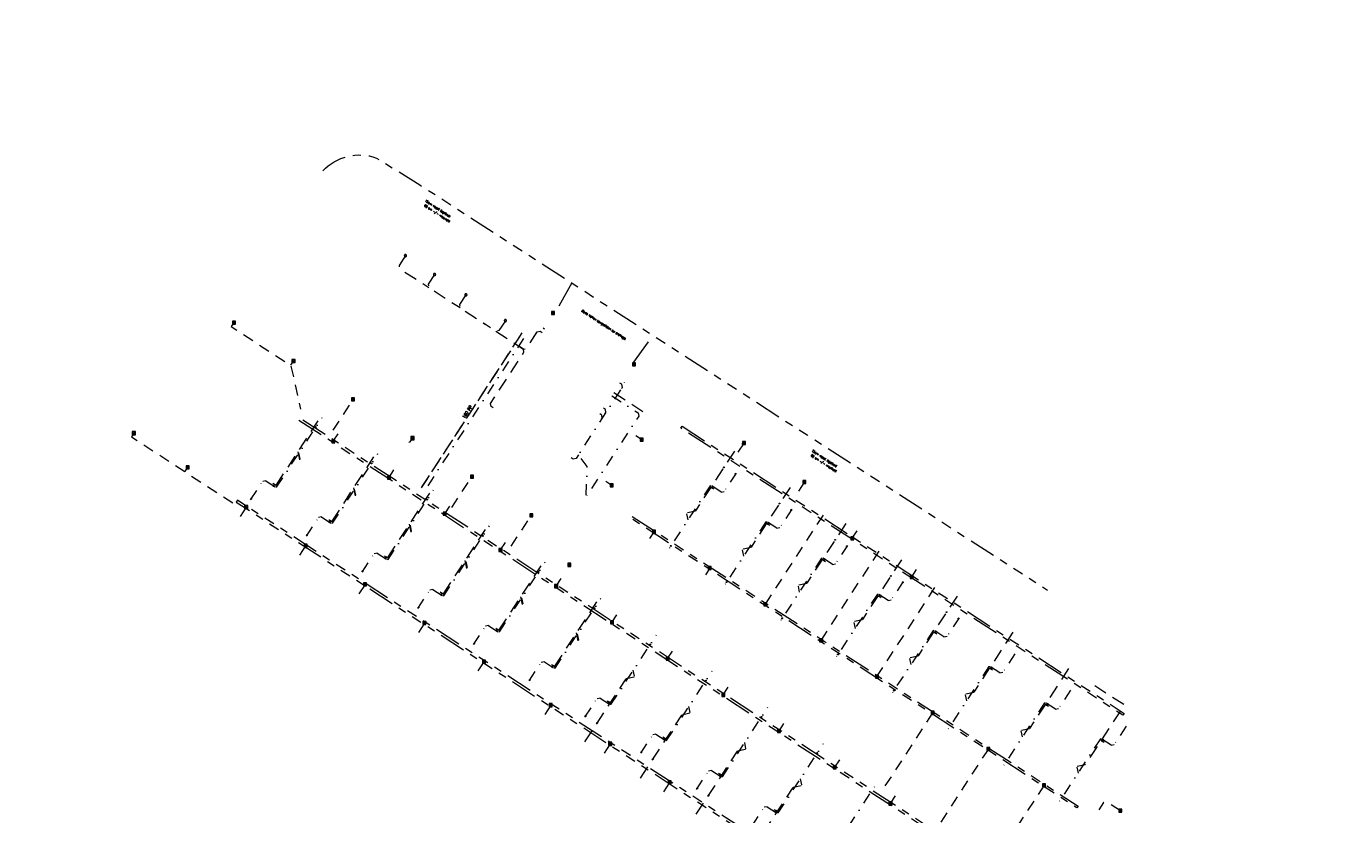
# Model space of a CAD drawing. Header units: inches. Extents: x 0 to 191500, y 0 to 342750.
# Tile 546 of 547: x 190309 to 190607, y 335656 to 335834. Entities that reach past the tile are written whole.
import ezdxf

# ---------------------------------------------------------------- set-up
doc = ezdxf.new("R2010")
doc.units = ezdxf.units.IN
doc.header["$MEASUREMENT"] = 0
for name, pattern in [('RI-DRAINAGE', [19.2, 6, -1.8, 1.8, -1.8, 2.4, -1.8, 1.8, -1.8]), ('RI-HWA_HUISAANSLUITING', [4.8, 3, -1.8]), ('RI-HWA_KOLKAANSLUITING', [4.3, 2.5, -1.8]), ('RI-VWA_HUISAANSLUITING', [6.1, 2.5, -1.8, 0, -1.8])]:
    doc.linetypes.add(name, pattern=pattern)
for name, color, linetype, lineweight in [('ECW', 150, 'Continuous', 20), ('N-WE-RI-DRAINAGE-G', 90, 'RI-DRAINAGE', 20), ('N-WE-RI-HWA_HUISAANSLUITING', 150, 'RI-HWA_HUISAANSLUITING', 20), ('N-WE-RI-HWA_HUISAANSLUITING_PP_125-G', 150, 'RI-HWA_HUISAANSLUITING', 20), ('N-WE-RI-HWA_KOLK-S', 150, 'Continuous', 20), ('N-WE-RI-HWA_KOLKAANSLUITING_PP_125-G', 150, 'RI-HWA_KOLKAANSLUITING', 20), ('N-WE-RI-HWA_RIOOLPUT_ONTSTOPPINGSPUT-G', 150, 'Continuous', 20), ('N-WE-RI-VWA_HUISAANSLUITING_PP_125-G', 20, 'RI-VWA_HUISAANSLUITING', 20), ('N-WE-RI-VWA_RIOOLPUT_ONTSTOPPINGSPUT-G', 30, 'Continuous', 20), ('Tekst algemeen', 7, 'Continuous', 20)]:
    doc.layers.add(name, color=color, linetype=linetype, lineweight=lineweight)
doc.styles.add('Style-STANDARD', font='STANDARD.shx')
picture_1 = doc.add_image_def('image1.ecw', size_in_pixel=(220000, 285000))

msp = doc.modelspace()

# ---------------------------------------------------------------- linework, layer by layer
at = {"layer": 'N-WE-RI-DRAINAGE-G', "flags": 128}
msp.add_lwpolyline([(190375.96483, 335800.88036, -0.301547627), (190388.07913, 335803.7931), (190397.89398, 335797.71995), (190441.56585, 335769.51081), (190485.2732, 335741.27823), (190539.50966, 335706.2444)], format="xyb", dxfattribs=at)
for points in [[(190432.1443, 335775.59651), (190428.36314, 335768.86471)], [(190445.95803, 335757.40124), (190450.51069, 335763.73293)]]:
    msp.add_lwpolyline(points, dxfattribs=at)
for points in [[(190370.53883, 335744.60353), (190534.11078, 335638.20949), (190534.3834, 335638.62863), (190370.81145, 335745.02267), (190370.53883, 335744.60353)], [(190457.05854, 335743.21255), (190556.82046, 335678.38546), (190556.54802, 335677.9662), (190456.7861, 335742.79329), (190457.05854, 335743.21255)], [(190519.33149, 335620.75468), (190356.71841, 335726.50856), (190356.44581, 335726.08941), (190519.0589, 335620.33553), (190519.33149, 335620.75468)], [(190445.81665, 335722.85702), (190546.43259, 335657.46321), (190546.16011, 335657.04398), (190445.54418, 335722.43779), (190445.81665, 335722.85702)]]:
    msp.add_lwpolyline(points, close=True, dxfattribs=at)
at = {"layer": 'N-WE-RI-HWA_HUISAANSLUITING', "flags": 128}
msp.add_lwpolyline([(190420.92548, 335764.31215), (190398.18483, 335729.35056)], dxfattribs=at)
at = {"layer": 'N-WE-RI-HWA_HUISAANSLUITING_PP_125-G', "flags": 128}
for points in [[(190394.86772, 335781.74628, 1), (190394.36772, 335781.74628, 1), (190394.86772, 335781.74628)], [(190401.44399, 335777.48842, 1), (190400.94399, 335777.48842, 1), (190401.44399, 335777.48842)], [(190408.5213, 335772.89418, 1), (190408.0213, 335772.89418, 1), (190408.5213, 335772.89418)], [(190417.43281, 335767.07841, 1), (190416.93281, 335767.07841, 1), (190417.43281, 335767.07841)]]:
    msp.add_lwpolyline(points, format="xyb", close=True, dxfattribs=at)
for points in [[(190394.62574, 335781.7548), (190393.17212, 335779.52), (190393.31863, 335778.82824), (190399.89503, 335774.57964)], [(190401.20214, 335777.50621), (190399.74852, 335775.2714), (190399.89503, 335774.57964), (190406.93824, 335770.00186)], [(190408.24536, 335772.92842), (190406.79173, 335770.69362), (190406.93824, 335770.00186), (190412.6641, 335766.22564)], [(190417.18392, 335767.05834), (190415.7303, 335764.82353), (190415.03854, 335764.67702), (190412.23408, 335766.50118)], [(190415.03854, 335764.67702), (190421.2308, 335760.64929), (190421.92256, 335760.7958), (190424.89235, 335765.36158), (190425.58032, 335765.50834), (190426.00256, 335765.23458)], [(190424.1822, 335764.26978), (190424.3439, 335764.51839), (190425.03187, 335764.66515), (190425.45411, 335764.39139)], [(190420.447, 335763.57654), (190398.18483, 335729.35056)], [(190414.39054, 335747.3822), (190413.96911, 335747.65721), (190413.82437, 335748.34561), (190421.37731, 335759.95753), (190421.2308, 335760.64929), (190420.17951, 335761.3331)], [(190441.67254, 335750.81729), (190449.59746, 335745.66255)], [(190365.49683, 335729.96168), (190374.94809, 335744.46482)], [(190370.76922, 335735.6699), (190370.39364, 335737.46279)], [(190468.85036, 335737.60597), (190460.0506, 335724.14235)], [(190378.0694, 335721.78059), (190387.52066, 335736.28372)], [(190365.2894, 335729.91727), (190364.72592, 335730.28201)], [(190365.2894, 335729.91727), (190365.49683, 335729.96168)], [(190383.3418, 335727.48881), (190382.96621, 335729.28169)], [(190463.68124, 335729.42306), (190463.47362, 335729.37956)], [(190463.68124, 335729.42306), (190464.24311, 335729.05583)], [(190481.42442, 335729.42721), (190472.61824, 335715.95376)], [(190390.64198, 335713.59949), (190400.09324, 335728.10262)], [(190458.25886, 335723.75873), (190460.0506, 335724.14235)], [(190377.86197, 335721.73617), (190377.29849, 335722.10092)], [(190377.86197, 335721.73617), (190378.0696, 335721.77966)], [(190395.91437, 335719.30771), (190395.53879, 335721.10059)], [(190403.21455, 335705.41839), (190412.66581, 335719.92153)], [(190476.26171, 335721.25409), (190476.05408, 335721.2106)], [(190476.26171, 335721.25409), (190476.82357, 335720.88686)], [(190493.99848, 335721.24846), (190485.18587, 335707.76516)], [(190390.43455, 335713.55507), (190389.87107, 335713.91982)], [(190390.43455, 335713.55507), (190390.64217, 335713.59857)], [(190470.82656, 335715.57016), (190472.61824, 335715.95376)], [(190408.48695, 335711.12661), (190408.11136, 335712.91949)], [(190415.78713, 335697.23729), (190425.23839, 335711.74043)], [(190488.84217, 335713.08513), (190488.63454, 335713.04163)], [(190488.84217, 335713.08513), (190489.40403, 335712.7179)], [(190506.57254, 335713.0697), (190497.7535, 335699.57657)], [(190483.39427, 335707.38158), (190485.18587, 335707.76516)], [(190403.00712, 335705.37397), (190402.44364, 335705.73872)], [(190403.00712, 335705.37398), (190403.21475, 335705.41747)], [(190421.05952, 335702.94551), (190420.68394, 335704.7384)], [(190501.42263, 335704.91616), (190501.21501, 335704.87267)], [(190501.42263, 335704.91616), (190501.98449, 335704.54893)], [(190519.1466, 335704.89094), (190510.32114, 335691.38798)], [(190428.3597, 335689.05619), (190437.81096, 335703.55933)], [(190495.96197, 335699.193), (190497.7535, 335699.57657)], [(190415.5797, 335697.19288), (190415.01622, 335697.55762)], [(190415.5797, 335697.19288), (190415.78732, 335697.23637)], [(190433.6321, 335694.76441), (190433.25651, 335696.5573)], [(190514.00309, 335696.7472), (190513.79547, 335696.70371)], [(190514.00309, 335696.7472), (190514.56496, 335696.37997)], [(190531.72066, 335696.71219), (190522.88877, 335683.19938)], [(190508.52968, 335691.00442), (190510.32114, 335691.38798)], [(190428.15227, 335689.01178), (190427.58879, 335689.37652)], [(190428.15227, 335689.01178), (190428.3599, 335689.05527)], [(190446.20467, 335686.58331), (190444.41336, 335686.19979)], [(190526.58356, 335688.57824), (190526.37593, 335688.53474)], [(190526.58356, 335688.57824), (190527.14542, 335688.21101)], [(190544.29473, 335688.53343), (190535.4564, 335675.01079)], [(190435.10717, 335671.96131), (190444.41336, 335686.19979)], [(190550.20217, 335684.69095), (190556.86879, 335680.35467), (190548.02403, 335666.8222)], [(190440.70508, 335680.8003), (190440.14322, 335681.16753)], [(190440.30873, 335680.93295), (190440.55863, 335680.76962)], [(190440.42451, 335681.11008), (190440.6744, 335680.94675)], [(190440.70508, 335680.8003), (190440.91271, 335680.84379)], [(190521.09738, 335682.81584), (190522.88877, 335683.19938)], [(190447.68125, 335663.78254), (190456.98592, 335678.01869)], [(190458.77725, 335678.40222), (190456.98592, 335678.01869)], [(190539.16402, 335680.40927), (190538.95639, 335680.36578)], [(190539.16402, 335680.40927), (190539.72588, 335680.04204)], [(190533.66509, 335674.62727), (190535.4564, 335675.01079)], [(190453.28068, 335672.62385), (190452.71882, 335672.99108)], [(190453.28068, 335672.62385), (190453.48831, 335672.66734)], [(190551.74448, 335672.24031), (190551.53685, 335672.19681)], [(190551.74448, 335672.24031), (190552.30634, 335671.87308)], [(190460.25533, 335655.60377), (190469.55848, 335669.83759)], [(190471.34982, 335670.22112), (190469.55209, 335669.83622)], [(190546.23279, 335666.43869), (190548.02403, 335666.8222)], [(190465.85628, 335664.4474), (190465.29442, 335664.81463)], [(190465.85628, 335664.4474), (190466.06391, 335664.49089)], [(190472.82941, 335647.425), (190482.13103, 335661.65649)], [(190483.9224, 335662.04002), (190482.13103, 335661.65649)], [(190478.43188, 335656.27095), (190477.87002, 335656.63818)], [(190478.43188, 335656.27095), (190478.6395, 335656.31444)]]:
    msp.add_lwpolyline(points, dxfattribs=at)
at = {"layer": 'N-WE-RI-HWA_KOLK-S'}
for p, q in [((190427.59787, 335769.13713), (190427.59638, 335768.44067)), ((190427.59638, 335768.44067), (190428.29433, 335769.13563)), ((190427.59638, 335768.44067), (190428.29283, 335768.43918)), ((190427.59787, 335769.13713), (190428.29283, 335768.43918)), ((190428.29433, 335769.13563), (190427.59787, 335769.13713)), ((190428.29283, 335768.43918), (190428.29433, 335769.13563)), ((190355.55728, 335766.951), (190355.55578, 335766.25454)), ((190355.55578, 335766.25454), (190356.25373, 335766.9495)), ((190355.55578, 335766.25454), (190356.25223, 335766.25305)), ((190355.55728, 335766.951), (190356.25223, 335766.25305)), ((190356.25373, 335766.9495), (190355.55728, 335766.951)), ((190356.25223, 335766.25305), (190356.25373, 335766.9495)), ((190369.01328, 335758.29443), (190369.01178, 335757.59798)), ((190369.01178, 335757.59798), (190369.70973, 335758.29294)), ((190369.01328, 335758.29443), (190369.70824, 335757.59649)), ((190369.70973, 335758.29294), (190369.01328, 335758.29443)), ((190369.70824, 335757.59649), (190369.70973, 335758.29294)), ((190369.01178, 335757.59798), (190369.70824, 335757.59649)), ((190445.8397, 335757.57496), (190445.83821, 335756.87851)), ((190445.83821, 335756.87851), (190446.53616, 335757.57346)), ((190445.83821, 335756.87851), (190446.53466, 335756.87701)), ((190445.8397, 335757.57496), (190446.53466, 335756.87701)), ((190446.53616, 335757.57346), (190445.8397, 335757.57496)), ((190446.53466, 335756.87701), (190446.53616, 335757.57346)), ((190382.46103, 335749.62506), (190382.45953, 335748.92861)), ((190382.45953, 335748.92861), (190383.15748, 335749.62356)), ((190382.46103, 335749.62506), (190383.15598, 335748.92711)), ((190383.15748, 335749.62356), (190382.46103, 335749.62506)), ((190383.15598, 335748.92711), (190383.15748, 335749.62356)), ((190382.45953, 335748.92861), (190383.15598, 335748.92711)), ((190332.98371, 335742.00752), (190332.98222, 335741.31107)), ((190332.98222, 335741.31107), (190333.68017, 335742.00603)), ((190332.98222, 335741.31107), (190333.67867, 335741.30957)), ((190332.98371, 335742.00752), (190333.67867, 335741.30957)), ((190333.68017, 335742.00603), (190332.98371, 335742.00752)), ((190333.67867, 335741.30957), (190333.68017, 335742.00603)), ((190377.9953, 335740.17473), (190377.9938, 335739.47827)), ((190377.9938, 335739.47827), (190378.69175, 335740.17323)), ((190377.9953, 335740.17473), (190378.69025, 335739.47678)), ((190378.69175, 335740.17323), (190377.9953, 335740.17473)), ((190378.69025, 335739.47678), (190378.69175, 335740.17323)), ((190395.8639, 335740.88647), (190395.86241, 335740.19002)), ((190395.86241, 335740.19002), (190396.56036, 335740.88498)), ((190395.86241, 335740.19002), (190396.55886, 335740.18852)), ((190395.8639, 335740.88647), (190396.55886, 335740.18852)), ((190396.56036, 335740.88498), (190395.8639, 335740.88647)), ((190396.55886, 335740.18852), (190396.56036, 335740.88498)), ((190447.5592, 335740.56136), (190447.55771, 335739.8649)), ((190447.55771, 335739.8649), (190448.25566, 335740.55986)), ((190447.5592, 335740.56136), (190448.25416, 335739.86341)), ((190448.25566, 335740.55986), (190447.5592, 335740.56136)), ((190448.25416, 335739.86341), (190448.25566, 335740.55986)), ((190377.9938, 335739.47827), (190378.69025, 335739.47678)), ((190447.55771, 335739.8649), (190448.25416, 335739.86341)), ((190470.65323, 335739.80626), (190470.65173, 335739.10981)), ((190470.65173, 335739.10981), (190471.34968, 335739.80476)), ((190470.65173, 335739.10981), (190471.34818, 335739.10831)), ((190470.65323, 335739.80626), (190471.34818, 335739.10831)), ((190471.34968, 335739.80476), (190470.65323, 335739.80626)), ((190471.34818, 335739.10831), (190471.34968, 335739.80476)), ((190345.10215, 335734.31322), (190345.10066, 335733.61677)), ((190345.10066, 335733.61677), (190345.79861, 335734.31173)), ((190345.10215, 335734.31322), (190345.79711, 335733.61527)), ((190345.79861, 335734.31173), (190345.10215, 335734.31322)), ((190345.79711, 335733.61527), (190345.79861, 335734.31173)), ((190345.10066, 335733.61677), (190345.79711, 335733.61527)), ((190390.56973, 335731.99579), (190390.56823, 335731.29934)), ((190390.56823, 335731.29934), (190391.26618, 335731.99429)), ((190390.56823, 335731.29934), (190391.26468, 335731.29784)), ((190390.56973, 335731.99579), (190391.26468, 335731.29784)), ((190391.26618, 335731.99429), (190390.56973, 335731.99579)), ((190391.26468, 335731.29784), (190391.26618, 335731.99429)), ((190409.27626, 335732.16245), (190409.27477, 335731.46599)), ((190409.27477, 335731.46599), (190409.97272, 335732.16095)), ((190409.27477, 335731.46599), (190409.97122, 335731.4645)), ((190409.27626, 335732.16245), (190409.97122, 335731.4645)), ((190409.97272, 335732.16095), (190409.27626, 335732.16245)), ((190409.97122, 335731.4645), (190409.97272, 335732.16095)), ((190440.82954, 335730.21513), (190440.82804, 335729.51868)), ((190440.82804, 335729.51868), (190441.52599, 335730.21364)), ((190440.82804, 335729.51868), (190441.52449, 335729.51718)), ((190440.82954, 335730.21513), (190441.52449, 335729.51718)), ((190441.52599, 335730.21364), (190440.82954, 335730.21513)), ((190441.52449, 335729.51718), (190441.52599, 335730.21364)), ((190484.31064, 335730.997), (190484.30914, 335730.30055)), ((190484.30914, 335730.30055), (190485.00709, 335730.9955)), ((190484.30914, 335730.30055), (190485.0056, 335730.29905)), ((190484.31064, 335730.997), (190485.0056, 335730.29905)), ((190485.00709, 335730.9955), (190484.31064, 335730.997)), ((190485.0056, 335730.29905), (190485.00709, 335730.9955)), ((190358.32823, 335725.30281), (190358.32674, 335724.60636)), ((190358.32674, 335724.60636), (190359.02468, 335725.30132)), ((190358.32823, 335725.30281), (190359.02319, 335724.60486)), ((190359.02468, 335725.30132), (190358.32823, 335725.30281)), ((190359.02319, 335724.60486), (190359.02468, 335725.30132)), ((190358.32674, 335724.60636), (190359.02319, 335724.60486)), ((190403.14416, 335723.81685), (190403.14266, 335723.1204)), ((190403.14266, 335723.1204), (190403.84061, 335723.81536)), ((190403.14266, 335723.1204), (190403.83911, 335723.11891)), ((190403.14416, 335723.81685), (190403.83911, 335723.11891)), ((190403.84061, 335723.81536), (190403.14416, 335723.81685)), ((190403.83911, 335723.11891), (190403.84061, 335723.81536)), ((190422.68862, 335723.43842), (190422.68713, 335722.74197)), ((190422.68713, 335722.74197), (190423.38508, 335723.43693)), ((190422.68713, 335722.74197), (190423.38358, 335722.74047)), ((190422.68862, 335723.43842), (190423.38358, 335722.74047)), ((190423.38508, 335723.43693), (190422.68862, 335723.43842)), ((190423.38358, 335722.74047), (190423.38508, 335723.43693)), ((190450.36358, 335719.72679), (190450.36209, 335719.03033)), ((190450.36209, 335719.03033), (190451.06003, 335719.72529)), ((190450.36358, 335719.72679), (190451.05854, 335719.02884)), ((190451.06003, 335719.72529), (190450.36358, 335719.72679)), ((190451.05854, 335719.02884), (190451.06003, 335719.72529)), ((190371.74059, 335716.57879), (190371.7391, 335715.88233)), ((190371.7391, 335715.88233), (190372.43704, 335716.57729)), ((190371.74059, 335716.57879), (190372.43555, 335715.88084)), ((190372.43704, 335716.57729), (190371.74059, 335716.57879)), ((190372.43555, 335715.88084), (190372.43704, 335716.57729)), ((190450.36209, 335719.03033), (190451.05854, 335719.02884)), ((190495.12446, 335718.27441), (190495.12297, 335717.57796)), ((190495.12297, 335717.57796), (190495.82092, 335718.27292)), ((190495.12297, 335717.57796), (190495.81942, 335717.57646)), ((190495.12446, 335718.27441), (190495.81942, 335717.57646)), ((190495.82092, 335718.27292), (190495.12446, 335718.27441)), ((190495.81942, 335717.57646), (190495.82092, 335718.27292)), ((190371.7391, 335715.88233), (190372.43555, 335715.88084)), ((190415.71859, 335715.63792), (190415.71709, 335714.94147)), ((190415.71709, 335714.94147), (190416.41504, 335715.63642)), ((190415.71709, 335714.94147), (190416.41354, 335714.93997)), ((190415.71859, 335715.63792), (190416.41354, 335714.93997)), ((190416.41504, 335715.63642), (190415.71859, 335715.63792)), ((190416.41354, 335714.93997), (190416.41504, 335715.63642)), ((190431.24597, 335712.27645), (190431.24447, 335711.58)), ((190431.24447, 335711.58), (190431.94242, 335712.27496)), ((190431.24447, 335711.58), (190431.94093, 335711.57851)), ((190431.24597, 335712.27645), (190431.94093, 335711.57851)), ((190431.94242, 335712.27496), (190431.24597, 335712.27645)), ((190431.94093, 335711.57851), (190431.94242, 335712.27496)), ((190462.94093, 335711.55233), (190462.93943, 335710.85588)), ((190462.93943, 335710.85588), (190463.63738, 335711.55083)), ((190462.93943, 335710.85588), (190463.63588, 335710.85438)), ((190462.94093, 335711.55233), (190463.63588, 335710.85438)), ((190463.63738, 335711.55083), (190462.94093, 335711.55233)), ((190463.63588, 335710.85438), (190463.63738, 335711.55083)), ((190385.15295, 335707.85476), (190385.15145, 335707.15831)), ((190385.15145, 335707.15831), (190385.8494, 335707.85327)), ((190385.15295, 335707.85476), (190385.84791, 335707.15681)), ((190385.8494, 335707.85327), (190385.15295, 335707.85476)), ((190385.84791, 335707.15681), (190385.8494, 335707.85327)), ((190428.29302, 335707.45898), (190428.29152, 335706.76253)), ((190428.29152, 335706.76253), (190428.98947, 335707.45749)), ((190428.29302, 335707.45898), (190428.98797, 335706.76103)), ((190428.98947, 335707.45749), (190428.29302, 335707.45898)), ((190428.98797, 335706.76103), (190428.98947, 335707.45749)), ((190508.53682, 335709.55039), (190508.53533, 335708.85394)), ((190508.53533, 335708.85394), (190509.23328, 335709.54889)), ((190508.53533, 335708.85394), (190509.23178, 335708.85244)), ((190508.53682, 335709.55039), (190509.23178, 335708.85244)), ((190509.23328, 335709.54889), (190508.53682, 335709.55039)), ((190509.23178, 335708.85244), (190509.23328, 335709.54889)), ((190385.15145, 335707.15831), (190385.84791, 335707.15681)), ((190428.29152, 335706.76253), (190428.98797, 335706.76103)), ((190475.51757, 335703.37833), (190475.51607, 335702.68188)), ((190475.51607, 335702.68188), (190476.21402, 335703.37683)), ((190475.51607, 335702.68188), (190476.21253, 335702.68038)), ((190475.51757, 335703.37833), (190476.21253, 335702.68038)), ((190476.21402, 335703.37683), (190475.51757, 335703.37833)), ((190476.21253, 335702.68038), (190476.21402, 335703.37683)), ((190398.56531, 335699.13074), (190398.56381, 335698.43428)), ((190398.56381, 335698.43428), (190399.26176, 335699.12924)), ((190398.56531, 335699.13074), (190399.26027, 335698.43279)), ((190399.26176, 335699.12924), (190398.56531, 335699.13074)), ((190399.26027, 335698.43279), (190399.26176, 335699.12924)), ((190440.86745, 335699.28005), (190440.86595, 335698.58359)), ((190440.86595, 335698.58359), (190441.5639, 335699.27855)), ((190440.86595, 335698.58359), (190441.56241, 335698.5821)), ((190440.86745, 335699.28005), (190441.56241, 335698.5821)), ((190441.5639, 335699.27855), (190440.86745, 335699.28005)), ((190441.56241, 335698.5821), (190441.5639, 335699.27855)), ((190398.56381, 335698.43428), (190399.26027, 335698.43279)), ((190488.09456, 335695.2041), (190488.09307, 335694.50765)), ((190488.09307, 335694.50765), (190488.79102, 335695.20261)), ((190488.09307, 335694.50765), (190488.78952, 335694.50615)), ((190488.09456, 335695.2041), (190488.78952, 335694.50615)), ((190488.79102, 335695.20261), (190488.09456, 335695.2041)), ((190488.78952, 335694.50615), (190488.79102, 335695.20261)), ((190411.97767, 335690.40671), (190411.97617, 335689.71026)), ((190411.97617, 335689.71026), (190412.67412, 335690.40522)), ((190411.97617, 335689.71026), (190412.67263, 335689.70876)), ((190411.97767, 335690.40671), (190412.67263, 335689.70876)), ((190412.67412, 335690.40522), (190411.97767, 335690.40671)), ((190412.67263, 335689.70876), (190412.67412, 335690.40522)), ((190453.44188, 335691.10111), (190453.44038, 335690.40466)), ((190453.44038, 335690.40466), (190454.13833, 335691.09961)), ((190453.44038, 335690.40466), (190454.13684, 335690.40316)), ((190453.44188, 335691.10111), (190454.13684, 335690.40316)), ((190454.13833, 335691.09961), (190453.44188, 335691.10111)), ((190454.13684, 335690.40316), (190454.13833, 335691.09961)), ((190500.67156, 335687.02988), (190500.67006, 335686.33342)), ((190500.67006, 335686.33342), (190501.36801, 335687.02838)), ((190500.67156, 335687.02988), (190501.36651, 335686.33193)), ((190501.36801, 335687.02838), (190500.67156, 335687.02988)), ((190501.36651, 335686.33193), (190501.36801, 335687.02838)), ((190500.67006, 335686.33342), (190501.36651, 335686.33193)), ((190466.01561, 335682.92263), (190466.01411, 335682.22618)), ((190466.01411, 335682.22618), (190466.71206, 335682.92113)), ((190466.01411, 335682.22618), (190466.71057, 335682.22468)), ((190466.01561, 335682.92263), (190466.71057, 335682.22468)), ((190466.71206, 335682.92113), (190466.01561, 335682.92263)), ((190466.71057, 335682.22468), (190466.71206, 335682.92113)), ((190427.06657, 335680.59218), (190427.06508, 335679.89573)), ((190427.06508, 335679.89573), (190427.76303, 335680.59069)), ((190427.06508, 335679.89573), (190427.76153, 335679.89423)), ((190427.06657, 335680.59218), (190427.76153, 335679.89423)), ((190427.76303, 335680.59069), (190427.06657, 335680.59218)), ((190427.76153, 335679.89423), (190427.76303, 335680.59069)), ((190513.24855, 335678.85565), (190513.24706, 335678.15919)), ((190513.24706, 335678.15919), (190513.945, 335678.85415)), ((190513.24706, 335678.15919), (190513.94351, 335678.1577)), ((190513.24855, 335678.85565), (190513.94351, 335678.1577)), ((190513.945, 335678.85415), (190513.24855, 335678.85565)), ((190513.94351, 335678.1577), (190513.945, 335678.85415)), ((190478.58969, 335674.74392), (190478.58819, 335674.04747)), ((190478.58819, 335674.04747), (190479.28614, 335674.74243)), ((190478.58969, 335674.74392), (190479.28465, 335674.04597)), ((190479.28614, 335674.74243), (190478.58969, 335674.74392)), ((190479.28465, 335674.04597), (190479.28614, 335674.74243)), ((190440.47893, 335671.86816), (190440.47744, 335671.17171)), ((190440.47744, 335671.17171), (190441.17539, 335671.86666)), ((190440.47893, 335671.86816), (190441.17389, 335671.17021)), ((190441.17539, 335671.86666), (190440.47893, 335671.86816)), ((190441.17389, 335671.17021), (190441.17539, 335671.86666)), ((190478.58819, 335674.04747), (190479.28465, 335674.04597)), ((190440.47744, 335671.17171), (190441.17389, 335671.17021)), ((190525.82555, 335670.68142), (190525.82405, 335669.98497)), ((190525.82405, 335669.98497), (190526.522, 335670.67992)), ((190525.82405, 335669.98497), (190526.5205, 335669.98347)), ((190525.82555, 335670.68142), (190526.5205, 335669.98347)), ((190526.522, 335670.67992), (190525.82555, 335670.68142)), ((190526.5205, 335669.98347), (190526.522, 335670.67992)), ((190491.16377, 335666.56521), (190491.16228, 335665.86876)), ((190491.16228, 335665.86876), (190491.86022, 335666.56372)), ((190491.16228, 335665.86876), (190491.85873, 335665.86726)), ((190491.16377, 335666.56521), (190491.85873, 335665.86726)), ((190491.86022, 335666.56372), (190491.16377, 335666.56521)), ((190491.85873, 335665.86726), (190491.86022, 335666.56372)), ((190453.89129, 335663.14413), (190453.8898, 335662.44768)), ((190453.8898, 335662.44768), (190454.58775, 335663.14264)), ((190453.89129, 335663.14413), (190454.58625, 335662.44618)), ((190454.58775, 335663.14264), (190453.89129, 335663.14413)), ((190454.58625, 335662.44618), (190454.58775, 335663.14264)), ((190453.8898, 335662.44768), (190454.58625, 335662.44618)), ((190538.40254, 335662.50719), (190538.40104, 335661.81074)), ((190538.40104, 335661.81074), (190539.09899, 335662.5057)), ((190538.40104, 335661.81074), (190539.0975, 335661.80924)), ((190538.40254, 335662.50719), (190539.0975, 335661.80924)), ((190539.09899, 335662.5057), (190538.40254, 335662.50719)), ((190539.0975, 335661.80924), (190539.09899, 335662.5057)), ((190503.73785, 335658.3865), (190503.73636, 335657.69005)), ((190503.73636, 335657.69005), (190504.43431, 335658.38501)), ((190503.73636, 335657.69005), (190504.43281, 335657.68856)), ((190503.73785, 335658.3865), (190504.43281, 335657.68856)), ((190504.43431, 335658.38501), (190503.73785, 335658.3865)), ((190504.43281, 335657.68856), (190504.43431, 335658.38501)), ((190555.61955, 335656.75472), (190555.61805, 335656.05827)), ((190555.61805, 335656.05827), (190556.316, 335656.75322)), ((190555.61805, 335656.05827), (190556.3145, 335656.05677)), ((190555.61955, 335656.75472), (190556.3145, 335656.05677)), ((190556.316, 335656.75322), (190555.61955, 335656.75472)), ((190556.3145, 335656.05677), (190556.316, 335656.75322))]:
    msp.add_line(p, q, dxfattribs=at)
at = {"layer": 'N-WE-RI-HWA_KOLKAANSLUITING_PP_125-G', "flags": 128}
for points in [[(190355.87158, 335766.55101), (190355.32633, 335765.71274), (190368.73852, 335756.98883), (190370.94803, 335747.06665)], [(190368.73852, 335756.98883), (190369.32694, 335757.89347)], [(190378.27253, 335742.30245), (190382.78237, 335749.2359)], [(190333.33119, 335741.65855), (190332.78594, 335740.82027), (190356.74744, 335725.2346)], [(190378.34277, 335739.82575), (190379.45592, 335741.53272)], [(190395.379, 335739.65143), (190395.65875, 335739.68787), (190396.1865, 335740.49924)], [(190447.90668, 335740.21238), (190446.60369, 335741.05991)], [(190471.02943, 335739.50499), (190469.51523, 335737.1735)], [(190345.44963, 335733.96425), (190344.8184, 335732.9938)], [(190390.9172, 335731.64682), (190392.03032, 335733.35374)], [(190405.09724, 335724.8544), (190409.59137, 335731.76371)], [(190441.17702, 335729.86616), (190439.87402, 335730.71369)], [(190484.65974, 335730.64697), (190483.14037, 335728.31108)], [(190358.67571, 335724.95384), (190357.17747, 335722.65043)], [(190403.49163, 335723.46788), (190404.60472, 335725.17476)], [(190418.5096, 335716.13038), (190423.01167, 335723.05188)], [(190475.86505, 335703.02936), (190489.56961, 335724.1292)], [(190450.71106, 335719.37781), (190449.73896, 335717.88596)], [(190495.47194, 335717.92544), (190496.55273, 335719.58705)], [(190416.06607, 335715.28894), (190417.17912, 335716.99578)], [(190372.08807, 335716.22981), (190370.58983, 335713.9264)], [(190488.44204, 335694.85513), (190502.14366, 335715.95045)], [(190463.2884, 335711.20336), (190462.31336, 335709.70699)], [(190508.8843, 335709.20141), (190509.96509, 335710.86303)], [(190385.50043, 335707.50579), (190384.00219, 335705.20238)], [(190428.6405, 335707.11001), (190429.75353, 335708.8168)], [(190501.01904, 335686.6809), (190514.7316, 335707.76267)], [(190398.91279, 335698.78176), (190397.41454, 335696.47835)], [(190441.21493, 335698.93107), (190442.32793, 335700.63783)], [(190412.32515, 335690.05774), (190410.8269, 335687.75433)], [(190453.78936, 335690.75214), (190454.90233, 335692.45885)], [(190466.36309, 335682.57366), (190467.47604, 335684.28032)], [(190427.41405, 335680.24321), (190425.91581, 335677.9398)], [(190513.59603, 335678.50667), (190502.50965, 335661.49283)], [(190478.93717, 335674.39495), (190480.05009, 335676.10157)], [(190440.82641, 335671.51918), (190439.32817, 335669.21578)], [(190526.17302, 335670.33245), (190515.0837, 335653.31408)], [(190491.51125, 335666.21624), (190492.62414, 335667.92282)], [(190454.23877, 335662.79516), (190452.74053, 335660.49175)], [(190538.75002, 335662.15822), (190527.65775, 335645.13533)], [(190504.08533, 335658.03753), (190505.19819, 335659.74407)], [(190555.96703, 335656.40574), (190552.88972, 335658.40737), (190552.19795, 335658.26086), (190551.13329, 335656.62404)]]:
    msp.add_lwpolyline(points, dxfattribs=at)
at = {"layer": 'N-WE-RI-HWA_RIOOLPUT_ONTSTOPPINGSPUT-G'}
for p, q in [((190374.20317, 335743.19265), (190374.00743, 335743.15157)), ((190374.08476, 335743.26998), (190374.12584, 335743.07424)), ((190386.77416, 335735.01131), (190386.57842, 335734.97023)), ((190386.65575, 335735.08864), (190386.69683, 335734.8929)), ((190466.54703, 335733.94305), (190466.35129, 335733.90197)), ((190466.42862, 335734.02038), (190466.4697, 335733.82464)), ((190365.17973, 335730.09217), (190364.984, 335730.05109)), ((190365.06133, 335730.1695), (190365.1024, 335729.97376)), ((190463.97967, 335729.29913), (190463.78394, 335729.25805)), ((190463.86127, 335729.37646), (190463.90235, 335729.18072)), ((190399.35108, 335726.84129), (190399.15535, 335726.80021)), ((190399.23268, 335726.91862), (190399.27375, 335726.72288)), ((190479.11805, 335725.78983), (190478.92231, 335725.74876)), ((190478.99964, 335725.86716), (190479.04072, 335725.67143)), ((190377.74664, 335721.89624), (190377.5509, 335721.85516)), ((190377.62823, 335721.97357), (190377.66931, 335721.77783)), ((190476.56692, 335721.13265), (190476.37118, 335721.09158)), ((190476.44851, 335721.20998), (190476.48959, 335721.01425)), ((190411.92775, 335718.65503), (190411.73201, 335718.61395)), ((190411.80934, 335718.73236), (190411.85042, 335718.53662)), ((190491.69226, 335717.5924), (190491.49652, 335717.55132)), ((190491.57385, 335717.66973), (190491.61493, 335717.47399)), ((190390.31374, 335713.7125), (190390.118, 335713.67143)), ((190390.19533, 335713.78983), (190390.23641, 335713.5941)), ((190424.49181, 335710.47316), (190424.29608, 335710.43208)), ((190424.37341, 335710.55049), (190424.41448, 335710.35475)), ((190489.16304, 335712.96921), (190488.96731, 335712.92814)), ((190489.04464, 335713.04654), (190489.08571, 335712.85081)), ((190504.28087, 335709.43027), (190504.08513, 335709.38919)), ((190504.16246, 335709.5076), (190504.20354, 335709.31186)), ((190402.89659, 335705.52138), (190402.70085, 335705.4803)), ((190402.77818, 335705.59871), (190402.81926, 335705.40297)), ((190501.73259, 335704.79551), (190501.53686, 335704.75443)), ((190501.61419, 335704.87284), (190501.65527, 335704.6771)), ((190437.06974, 335702.29751), (190436.874, 335702.25643)), ((190436.95133, 335702.37484), (190436.99241, 335702.1791)), ((190516.85918, 335701.26653), (190516.66344, 335701.22546)), ((190516.74077, 335701.34386), (190516.78185, 335701.14813)), ((190415.44862, 335697.34891), (190415.25288, 335697.30784)), ((190415.33021, 335697.42624), (190415.37129, 335697.23051)), ((190514.30762, 335696.62939), (190514.11188, 335696.58831)), ((190514.18921, 335696.70672), (190514.23029, 335696.51098)), ((190428.05147, 335689.1634), (190427.85574, 335689.12233)), ((190427.93307, 335689.24073), (190427.97414, 335689.045)), ((190526.88115, 335688.45976), (190526.68542, 335688.41868)), ((190526.76275, 335688.53709), (190526.80382, 335688.34135)), ((190440.61023, 335680.97847), (190440.4145, 335680.93739)), ((190440.49182, 335681.0558), (190440.5329, 335680.86007)), ((190539.45533, 335680.2776), (190539.2596, 335680.23652)), ((190539.33693, 335680.35493), (190539.37801, 335680.15919)), ((190437.98368, 335676.25014), (190437.78794, 335676.20907)), ((190437.86527, 335676.32747), (190437.90635, 335676.13174)), ((190453.1939, 335672.80064), (190452.99817, 335672.75956)), ((190453.0755, 335672.87797), (190453.11657, 335672.68223)), ((190552.0311, 335672.11727), (190551.83536, 335672.0762)), ((190551.91269, 335672.1946), (190551.95377, 335671.99887)), ((190450.56598, 335668.0737), (190450.37025, 335668.03262)), ((190450.44757, 335668.15103), (190450.48865, 335667.95529)), ((190465.74168, 335664.62614), (190465.54594, 335664.58506)), ((190465.62327, 335664.70346), (190465.66435, 335664.50773)), ((190463.13652, 335659.88422), (190462.94078, 335659.84314)), ((190463.01811, 335659.96155), (190463.05919, 335659.76581)), ((190478.31929, 335656.44878), (190478.12355, 335656.4077)), ((190478.20088, 335656.52611), (190478.24196, 335656.33037))]:
    msp.add_line(p, q, dxfattribs=at)
for centre in [(190374.1053, 335743.17211), (190386.67629, 335734.99077), (190466.44916, 335733.92251), (190365.08186, 335730.07163), (190463.88181, 335729.27859), (190399.25321, 335726.82075), (190479.02018, 335725.76929), (190377.64877, 335721.8757), (190476.46905, 335721.11211), (190411.82988, 335718.63449), (190491.59439, 335717.57186), (190390.21587, 335713.69196), (190424.39395, 335710.45262), (190489.06518, 335712.94868), (190504.183, 335709.40973), (190402.79872, 335705.50084), (190501.63473, 335704.77497), (190436.97187, 335702.27697), (190516.76131, 335701.24599), (190415.35075, 335697.32837), (190514.20975, 335696.60885), (190427.95361, 335689.14287), (190526.78328, 335688.43922), (190440.51236, 335680.95793), (190539.35747, 335680.25706), (190437.88581, 335676.22961), (190453.09604, 335672.7801), (190551.93323, 335672.09674), (190450.46811, 335668.05316), (190465.64381, 335664.6056), (190463.03865, 335659.86368), (190478.22142, 335656.42824)]:
    msp.add_circle(centre, 0.1, dxfattribs=at)
at = {"layer": 'N-WE-RI-VWA_HUISAANSLUITING_PP_125-G', "flags": 128}
for points in [[(190421.28604, 335763.03428), (190399.6362, 335729.74972)], [(190435.3866, 335727.68539), (190435.65386, 335734.15142), (190433.65646, 335736.76067), (190444.1235, 335752.85274), (190443.97876, 335753.54114), (190443.55732, 335753.81615)], [(190443.41334, 335751.76095), (190443.57505, 335752.00955), (190443.43031, 335752.69795), (190443.00887, 335752.97296)], [(190441.19481, 335750.08468), (190447.12567, 335746.22698), (190447.27218, 335745.53522), (190435.36792, 335727.23356)], [(190439.7223, 335746.08633), (190439.88401, 335746.33493), (190439.73927, 335747.02333), (190439.31784, 335747.29834)], [(190365.5461, 335729.48723), (190375.83587, 335745.23057)], [(190438.88998, 335744.80671), (190439.05168, 335745.05531), (190438.90695, 335745.7437), (190438.48551, 335746.01871)], [(190370.8726, 335735.82802), (190370.58263, 335737.21219)], [(190378.1217, 335721.31078), (190388.41146, 335737.05412)], [(190433.65646, 335736.76067), (190433.13679, 335735.96173), (190432.44883, 335735.81496), (190432.02658, 335736.08873)], [(190469.24312, 335732.66484), (190466.53141, 335728.51593)], [(190359.68961, 335726.6172), (190362.40133, 335730.76612)], [(190363.09341, 335730.9111), (190362.40133, 335730.76612)], [(190363.09341, 335730.9111), (190365.33848, 335729.44373)], [(190365.5461, 335729.48723), (190365.33848, 335729.44373)], [(190383.44819, 335727.65157), (190383.15823, 335729.03574)], [(190390.6973, 335713.13433), (190400.98706, 335728.87767)], [(190463.38663, 335729.79481), (190453.85375, 335715.20951)], [(190463.38663, 335729.79481), (190463.59426, 335729.83831)], [(190465.83932, 335728.37094), (190463.59426, 335729.83831)], [(190465.83932, 335728.37094), (190466.53141, 335728.51593)], [(190372.26521, 335718.44075), (190374.97692, 335722.58967)], [(190375.66901, 335722.73465), (190374.97692, 335722.58967)], [(190375.66901, 335722.73465), (190377.91408, 335721.26729)], [(190458.06014, 335723.45402), (190458.3501, 335722.06986)], [(190481.82358, 335724.49588), (190479.11187, 335720.34696)], [(190378.1217, 335721.31078), (190377.91408, 335721.26729)], [(190396.02379, 335719.47512), (190395.73383, 335720.85929)], [(190403.2729, 335704.95788), (190413.56266, 335720.70122)], [(190475.96709, 335721.62585), (190466.42781, 335707.03075)], [(190475.96709, 335721.62585), (190476.17472, 335721.66934)], [(190478.41978, 335720.20198), (190476.17472, 335721.66934)], [(190478.41978, 335720.20198), (190479.11187, 335720.34696)], [(190384.84081, 335710.2643), (190387.55252, 335714.41322)], [(190388.24461, 335714.5582), (190387.55252, 335714.41322)], [(190388.24461, 335714.5582), (190390.48967, 335713.09084)], [(190470.6406, 335715.28506), (190470.93056, 335713.90089)], [(190488.54755, 335713.45688), (190479.00187, 335698.85199)], [(190488.54755, 335713.45688), (190488.75518, 335713.50038)], [(190491.00025, 335712.03302), (190488.75518, 335713.50038)], [(190494.40404, 335716.32692), (190491.69233, 335712.178)], [(190390.6973, 335713.13433), (190390.48967, 335713.09084)], [(190408.59939, 335711.29867), (190408.30943, 335712.68284)], [(190415.8485, 335696.78144), (190426.13826, 335712.52477)], [(190491.00025, 335712.03302), (190491.69233, 335712.178)], [(190506.9845, 335708.15795), (190504.27279, 335704.00903)], [(190397.41641, 335702.08785), (190400.12812, 335706.23677)], [(190400.82021, 335706.38175), (190400.12812, 335706.23677)], [(190400.82021, 335706.38175), (190403.06527, 335704.91439)], [(190403.2729, 335704.95788), (190403.06527, 335704.91439)], [(190421.17499, 335703.12222), (190420.88503, 335704.50639)], [(190483.22106, 335707.1161), (190483.51102, 335705.73193)], [(190501.12802, 335705.28792), (190491.57594, 335690.67324)], [(190501.12802, 335705.28792), (190501.33564, 335705.33141)], [(190503.58071, 335703.86405), (190501.33564, 335705.33141)], [(190428.4241, 335688.60499), (190438.70627, 335704.33672)], [(190503.58071, 335703.86405), (190504.27279, 335704.00903)], [(190495.80152, 335698.94713), (190496.09149, 335697.56296)], [(190519.56497, 335699.98899), (190516.85325, 335695.84007)], [(190409.99201, 335693.91141), (190412.70372, 335698.06032)], [(190413.39581, 335698.20531), (190412.70372, 335698.06032)], [(190413.39581, 335698.20531), (190415.64087, 335696.73794)], [(190415.8485, 335696.78144), (190415.64087, 335696.73794)], [(190433.75059, 335694.94578), (190433.46063, 335696.32994)], [(190440.9997, 335680.42854), (190451.28036, 335696.15795)], [(190513.70848, 335697.11896), (190504.15, 335682.49448)], [(190513.70848, 335697.11896), (190513.9161, 335697.16245)], [(190516.16117, 335695.69509), (190513.9161, 335697.16245)], [(190516.16117, 335695.69509), (190516.85325, 335695.84007)], [(190422.56761, 335685.73496), (190425.27932, 335689.88387)], [(190425.97141, 335690.02886), (190425.27932, 335689.88387)], [(190425.97141, 335690.02886), (190428.21647, 335688.56149)], [(190508.38198, 335690.77817), (190508.67195, 335689.394)], [(190532.14543, 335691.82002), (190529.43372, 335687.6711)], [(190532.14543, 335691.82002), (190529.43372, 335687.6711)], [(190428.4241, 335688.60499), (190428.21647, 335688.56149)], [(190446.32619, 335686.76933), (190446.03623, 335688.1535)], [(190453.5753, 335672.25209), (190463.85444, 335687.97918)], [(190526.28894, 335688.94999), (190516.72406, 335674.31572)], [(190526.28894, 335688.94999), (190516.72406, 335674.31572)], [(190526.28894, 335688.94999), (190526.49657, 335688.99349)], [(190526.28894, 335688.94999), (190526.49657, 335688.99349)], [(190528.74163, 335687.52612), (190526.49657, 335688.99349)], [(190528.74163, 335687.52612), (190526.49657, 335688.99349)], [(190528.74163, 335687.52612), (190529.43372, 335687.6711)], [(190528.74163, 335687.52612), (190529.43372, 335687.6711)], [(190544.72589, 335683.65106), (190542.01418, 335679.50214)], [(190544.72589, 335683.65106), (190542.01418, 335679.50214)], [(190435.14321, 335677.55851), (190437.85492, 335681.70743)], [(190438.547, 335681.85241), (190437.85492, 335681.70743)], [(190438.547, 335681.85241), (190440.79207, 335680.38504)], [(190520.96245, 335682.6092), (190521.25241, 335681.22504)], [(190538.8694, 335680.78103), (190529.29812, 335666.13697)], [(190538.8694, 335680.78103), (190529.29812, 335666.13697)], [(190538.8694, 335680.78103), (190539.07703, 335680.82452)], [(190538.8694, 335680.78103), (190539.07703, 335680.82452)], [(190541.32209, 335679.35716), (190539.07703, 335680.82452)], [(190541.32209, 335679.35716), (190539.07703, 335680.82452)], [(190440.9997, 335680.42854), (190440.79207, 335680.38504)], [(190458.90179, 335678.59288), (190458.61183, 335679.97705)], [(190466.15089, 335664.07564), (190476.42852, 335679.80041)], [(190541.32209, 335679.35716), (190542.01418, 335679.50214)], [(190541.32209, 335679.35716), (190542.01418, 335679.50214)], [(190557.30635, 335675.4821), (190554.59464, 335671.33318)], [(190557.30635, 335675.4821), (190554.59464, 335671.33318)], [(190447.71881, 335669.38206), (190450.43052, 335673.53098)], [(190451.1226, 335673.67596), (190450.43052, 335673.53098)], [(190451.1226, 335673.67596), (190453.36767, 335672.2086)], [(190453.5753, 335672.25209), (190453.36767, 335672.2086)], [(190471.47739, 335670.41643), (190471.18742, 335671.8006)], [(190533.54291, 335674.44024), (190533.83287, 335673.05607)], [(190551.44986, 335672.61206), (190541.87218, 335657.95821)], [(190551.44986, 335672.61206), (190541.87218, 335657.95821)], [(190551.44986, 335672.61206), (190551.65749, 335672.65556)], [(190551.44986, 335672.61206), (190551.65749, 335672.65556)], [(190553.90256, 335671.18819), (190551.65749, 335672.65556)], [(190553.90256, 335671.18819), (190551.65749, 335672.65556)], [(190478.72649, 335655.89919), (190489.0026, 335671.62164)], [(190553.90256, 335671.18819), (190554.59464, 335671.33318)], [(190553.90256, 335671.18819), (190554.59464, 335671.33318)], [(190546.12337, 335666.27128), (190546.41333, 335664.88711)], [(190460.29441, 335661.20561), (190463.00612, 335665.35453)], [(190463.6982, 335665.49951), (190463.00612, 335665.35453)], [(190463.6982, 335665.49951), (190465.94327, 335664.03215)], [(190466.15089, 335664.07564), (190465.94327, 335664.03215)], [(190484.05299, 335662.23998), (190483.76302, 335663.62415)], [(190491.30209, 335647.72275), (190501.46726, 335663.27545)], [(190472.87001, 335653.02916), (190475.58172, 335657.17808)], [(190476.2738, 335657.32306), (190475.58172, 335657.17808)], [(190476.2738, 335657.32306), (190478.51887, 335655.8557)], [(190478.72649, 335655.89919), (190478.51887, 335655.8557)]]:
    msp.add_lwpolyline(points, dxfattribs=at)
at = {"layer": 'N-WE-RI-VWA_RIOOLPUT_ONTSTOPPINGSPUT-G'}
for p, q in [((190374.46764, 335743.05122), (190374.28739, 335742.96456)), ((190374.33419, 335743.09802), (190374.42085, 335742.91776)), ((190387.04623, 335734.88352), (190386.86598, 335734.79686)), ((190386.91277, 335734.93032), (190386.99943, 335734.75006)), ((190469.20647, 335732.51019), (190469.02622, 335732.42353)), ((190469.07302, 335732.55699), (190469.15967, 335732.37674)), ((190364.9639, 335729.78486), (190364.78365, 335729.69821)), ((190364.83045, 335729.83166), (190364.9171, 335729.65141)), ((190464.14781, 335729.58081), (190463.96756, 335729.49416)), ((190464.01436, 335729.62761), (190464.10102, 335729.44736)), ((190359.92046, 335726.8852), (190359.74021, 335726.79854)), ((190359.78701, 335726.93199), (190359.87366, 335726.75174)), ((190399.60624, 335726.6921), (190399.42599, 335726.60544)), ((190399.47279, 335726.7389), (190399.55944, 335726.55864)), ((190481.78813, 335724.3499), (190481.60788, 335724.26325)), ((190481.65468, 335724.3967), (190481.74133, 335724.21645)), ((190377.54296, 335721.61849), (190377.36271, 335721.53183)), ((190377.40951, 335721.66529), (190377.49616, 335721.48504)), ((190476.74168, 335721.39813), (190476.56143, 335721.31147)), ((190476.60823, 335721.44493), (190476.69489, 335721.26468)), ((190372.49283, 335718.70213), (190372.31257, 335718.61547)), ((190372.35937, 335718.74893), (190372.44603, 335718.56867)), ((190412.19215, 335718.50177), (190412.01189, 335718.41512)), ((190412.05869, 335718.54857), (190412.14535, 335718.36832)), ((190390.10903, 335713.44312), (190389.92878, 335713.35646)), ((190389.97558, 335713.48992), (190390.06223, 335713.30966)), ((190454.58667, 335716.2493), (190454.40642, 335716.16264)), ((190454.45322, 335716.2961), (190454.53987, 335716.11584)), ((190494.35622, 335716.16708), (190494.17596, 335716.08043)), ((190494.22276, 335716.21388), (190494.30942, 335716.03363)), ((190385.04905, 335710.51741), (190384.8688, 335710.43075)), ((190384.9156, 335710.5642), (190385.00225, 335710.38395)), ((190424.64344, 335710.40022), (190424.73009, 335710.21997)), ((190489.31307, 335713.23674), (190489.13282, 335713.15008)), ((190489.17962, 335713.28354), (190489.26627, 335713.10329)), ((190424.77689, 335710.35342), (190424.59664, 335710.26676)), ((190467.16773, 335708.07179), (190466.98748, 335707.98514)), ((190467.03427, 335708.11859), (190467.12093, 335707.93834)), ((190506.94097, 335707.9914), (190506.76072, 335707.90474)), ((190506.80752, 335708.0382), (190506.89417, 335707.85794)), ((190402.6962, 335705.25054), (190402.51595, 335705.16389)), ((190402.56275, 335705.29734), (190402.6494, 335705.11709)), ((190501.89037, 335705.07343), (190501.71012, 335704.98678)), ((190501.75692, 335705.12023), (190501.84357, 335704.93998)), ((190397.64953, 335702.34188), (190397.46928, 335702.25523)), ((190397.51608, 335702.38868), (190397.60273, 335702.20843)), ((190437.3514, 335702.16564), (190437.17115, 335702.07899)), ((190437.21795, 335702.21244), (190437.30461, 335702.03219)), ((190479.74848, 335699.90533), (190479.56823, 335699.81868)), ((190479.61503, 335699.95213), (190479.70168, 335699.77188)), ((190519.52032, 335699.83901), (190519.34006, 335699.75235)), ((190519.38686, 335699.8858), (190519.47352, 335699.70555)), ((190415.26683, 335697.08789), (190415.08658, 335697.00123)), ((190415.13337, 335697.13469), (190415.22003, 335696.95444)), ((190514.46317, 335696.90825), (190514.28292, 335696.82159)), ((190514.32972, 335696.95505), (190514.41637, 335696.7748)), ((190410.21807, 335694.17286), (190410.03782, 335694.08621)), ((190410.08462, 335694.21966), (190410.17127, 335694.03941)), ((190449.9161, 335693.98739), (190449.73584, 335693.90074)), ((190449.78264, 335694.03419), (190449.8693, 335693.85394)), ((190492.32847, 335691.74325), (190492.14822, 335691.65659)), ((190492.19502, 335691.79005), (190492.28168, 335691.60979)), ((190427.83995, 335688.91576), (190427.6597, 335688.8291)), ((190427.70649, 335688.96256), (190427.79315, 335688.78231)), ((190527.05816, 335688.73485), (190526.87791, 335688.6482)), ((190526.92471, 335688.78165), (190527.01136, 335688.6014)), ((190422.80296, 335685.9947), (190422.62271, 335685.90805)), ((190422.66951, 335686.0415), (190422.75617, 335685.86125)), ((190462.50051, 335685.81493), (190462.32026, 335685.72828)), ((190462.36706, 335685.86173), (190462.45371, 335685.68148)), ((190504.77362, 335683.61528), (190504.86028, 335683.43503)), ((190440.42168, 335680.72907), (190440.24143, 335680.64242)), ((190440.28823, 335680.77587), (190440.37488, 335680.59562)), ((190504.90708, 335683.56848), (190504.72683, 335683.48183)), ((190435.37702, 335677.81941), (190435.19677, 335677.73276)), ((190435.24357, 335677.86621), (190435.33022, 335677.68596)), ((190474.93545, 335677.67624), (190475.02211, 335677.49598)), ((190539.63093, 335680.56787), (190539.45068, 335680.48122)), ((190539.49748, 335680.61467), (190539.58413, 335680.43442)), ((190475.06891, 335677.62944), (190474.88865, 335677.54278)), ((190452.99877, 335672.56125), (190452.81852, 335672.47459)), ((190452.86531, 335672.60805), (190452.95197, 335672.42779)), ((190552.20378, 335672.40597), (190552.02353, 335672.31931)), ((190552.07033, 335672.45277), (190552.15698, 335672.27251)), ((190447.95269, 335669.64558), (190447.77243, 335669.55892)), ((190447.81923, 335669.69238), (190447.90589, 335669.51213)), ((190487.65932, 335669.46697), (190487.47906, 335669.38032)), ((190487.52586, 335669.51377), (190487.61252, 335669.33352)), ((190465.58208, 335664.37387), (190465.40183, 335664.28721)), ((190465.44863, 335664.42067), (190465.53528, 335664.24041)), ((190460.53063, 335661.46829), (190460.35037, 335661.38164)), ((190460.39717, 335661.51509), (190460.48383, 335661.33484)), ((190478.13685, 335656.20323), (190477.9566, 335656.11657)), ((190478.0034, 335656.25002), (190478.09006, 335656.06977))]:
    msp.add_line(p, q, dxfattribs=at)
for centre in [(190374.37752, 335743.00789), (190386.9561, 335734.84019), (190469.11635, 335732.46686), (190364.87378, 335729.74153), (190464.05769, 335729.53749), (190359.83033, 335726.84187), (190399.51611, 335726.64877), (190481.698, 335724.30658), (190377.45284, 335721.57516), (190476.65156, 335721.3548), (190372.4027, 335718.6588), (190412.10202, 335718.45844), (190390.0189, 335713.39979), (190454.49655, 335716.20597), (190494.26609, 335716.12375), (190384.95892, 335710.47408), (190424.68677, 335710.31009), (190489.22294, 335713.19341), (190467.0776, 335708.02847), (190506.85084, 335707.94807), (190402.60608, 335705.20721), (190501.80024, 335705.0301), (190397.5594, 335702.29856), (190437.26128, 335702.12231), (190479.65835, 335699.862), (190519.43019, 335699.79568), (190415.1767, 335697.04456), (190514.37304, 335696.86492), (190410.12794, 335694.12953), (190449.82597, 335693.94407), (190492.23835, 335691.69992), (190427.74982, 335688.87243), (190526.96804, 335688.69152), (190422.71284, 335685.95137), (190462.41039, 335685.77161), (190504.81695, 335683.52516), (190440.33155, 335680.68574), (190539.54081, 335680.52454), (190435.2869, 335677.77609), (190474.97878, 335677.58611), (190452.90864, 335672.51792), (190552.11366, 335672.36264), (190447.86256, 335669.60225), (190487.56919, 335669.42364), (190465.49196, 335664.33054), (190460.4405, 335661.42496), (190478.04673, 335656.1599)]:
    msp.add_circle(centre, 0.1, dxfattribs=at)

# ---------------------------------------------------------------- texts
at = {"layer": 'Tekst algemeen', "style": 'Style-STANDARD'}
for s, height, rotation, p in [('75cm naast tegelpad', 0.5, 326.9581442, (190399.00339, 335793.98324)), ('60 cm -/- maaiveld', 0.5, 326.9581442, (190398.77061, 335792.94172)), ('Beide kolken aangesloten op drainage', 0.5, 326.9581442, (190434.28888, 335769.17179)), ('160 PP', 0.7, 56.9581427, (190408.00177, 335744.93017)), ('75cm naast tegelpad', 0.5, 326.9581442, (190486.26484, 335737.55335)), ('60 cm -/- maaiveld', 0.5, 326.9581442, (190486.03205, 335736.51183))]:
    msp.add_text(s, height=height, rotation=rotation, dxfattribs=at).set_placement(p)

# ---------------------------------------------------------------- pictures from other files: only their frames are drawn
at = {"layer": 'ECW'}
image = msp.add_image(picture_1, insert=(180500, 328500), size_in_units=(11000, 14250), dxfattribs=at)
image.dxf.flags = 7

doc.saveas('drawing.dxf')
